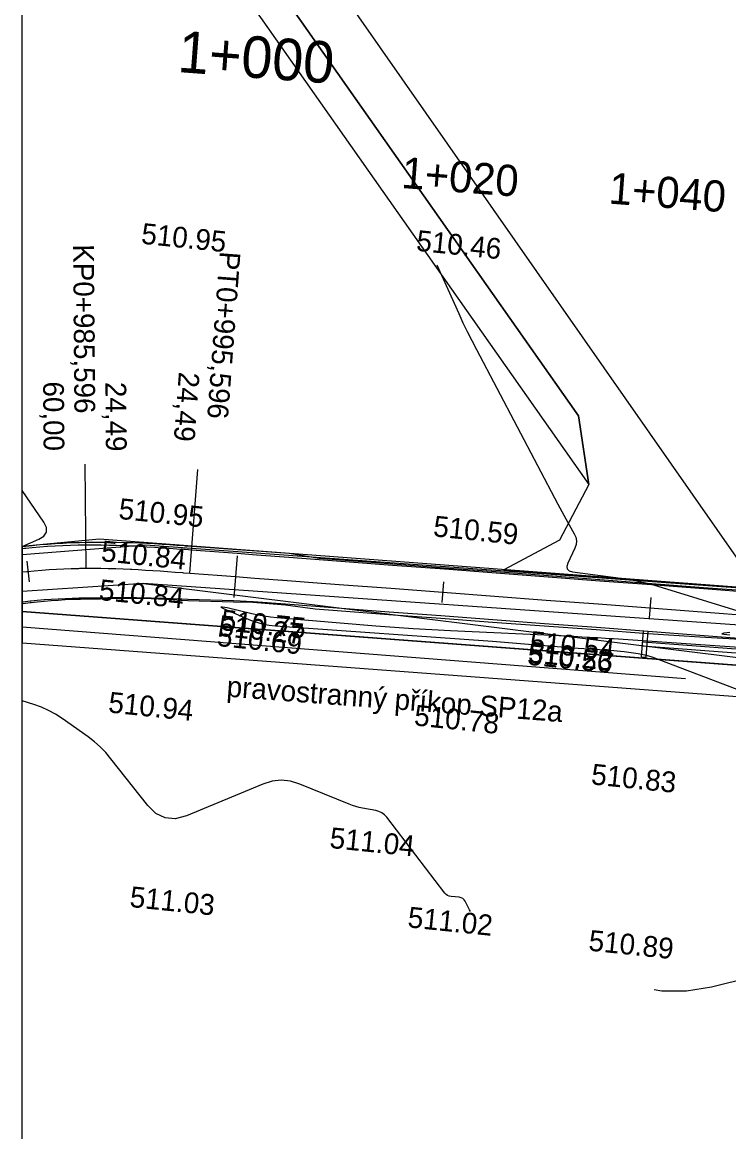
# Model space of a CAD drawing. Extents: x -636600 to -628587, y -1090963 to -1085869.
# Drawn here: x -629847.3 to -629779.3, y -1088669.5 to -1088562.7 of the extents above; entities that cross this region are included whole.
import ezdxf

# ---------------------------------------------------------------- set-up
doc = ezdxf.new("R2010")
doc.units = 0
for name, color, linetype in [('01_PARCELY_NÁVRH_PC', 7, 'Continuous'), ('06_ÚSES_IP_NAVRH', 7, 'Continuous'), ('08_LEGENDA_HV', 7, 'Continuous'), ('40', 7, 'Continuous'), ('42', 7, 'Continuous'), ('Ex_Minor Contours', 7, 'Continuous'), ('HEKTOMETRY100', 7, 'Continuous'), ('HEKTOMETRY20', 7, 'Continuous'), ('HL_BODY', 7, 'Continuous'), ('koty_vše', 7, 'Continuous'), ('POLOMERY', 7, 'Continuous'), ('popis', 7, 'Continuous'), ('propustky', 7, 'Continuous'), ('situace_osa', 7, 'Continuous'), ('situace_těleso', 7, 'Continuous'), ('situace_vozovka', 7, 'Continuous')]:
    doc.layers.add(name, color=color, linetype=linetype)

msp = doc.modelspace()

# ---------------------------------------------------------------- linework, layer by layer
at = {"layer": '01_PARCELY_NÁVRH_PC'}
for p, q in [((-629847.27, -1088613.15), (-629847.27, -1088619.4)), ((-629847.27, -1088619.4), (-629847.27, -1088622.41))]:
    msp.add_line(p, q, dxfattribs=at)
for points in [[(-629847.27, -1088524.37), (-629793.72, -1088600.56), (-629792.74, -1088607.18), (-629795.56, -1088612.54), (-629800.91, -1088615.37), (-629773.95, -1088617.4), (-629778.31, -1088614.47), (-629847.27, -1088515.79)], [(-629847.27, -1088529.58), (-629792.74, -1088607.18), (-629793.72, -1088600.56), (-629847.27, -1088524.37)], [(-629319.58, -1088574.24), (-629360.86, -1088581.03), (-629422.75, -1088590.41), (-629441.44, -1088592.49), (-629514.63, -1088592.54), (-629538.15, -1088591.71), (-629569.71, -1088591.19), (-629618.53, -1088591.59), (-629649.25, -1088599.34), (-629657.03, -1088602.41), (-629714.31, -1088617.21), (-629760.24, -1088618.43), (-629839.84, -1088612.44), (-629847.27, -1088613.15)], [(-629847.27, -1088619.4), (-629735.05, -1088627.83), (-629721.39, -1088627.81), (-629699.8, -1088623.83), (-629671.59, -1088616.2), (-629635.97, -1088607.45), (-629625.73, -1088603.63), (-629611.5, -1088601.73), (-629500.81, -1088602.98), (-629455.32, -1088602.89), (-629433.29, -1088602.4), (-629414.88, -1088600.02), (-629355.6, -1088590.41), (-629317.22, -1088584.78)], [(-629847.27, -1088622.41), (-629775.01, -1088627.84), (-629777.24, -1088624.66), (-629847.27, -1088619.4)]]:
    msp.add_lwpolyline(points, dxfattribs=at)
at = {"layer": '06_ÚSES_IP_NAVRH'}
msp.add_lwpolyline([(-629847.27, -1088620.87), (-629783.43, -1088625.85)], dxfattribs=at)
at = {"layer": '08_LEGENDA_HV'}
msp.add_line((-629847.27, -1088749.04), (-629847.27, -1088452.04), dxfattribs=at)
at = {"layer": '40'}
for p, q in [((-629847.27, -1088613.9), (-629835.39, -1088612.98)), ((-629835.39, -1088612.98), (-629766.85, -1088617.93)), ((-629835.59, -1088616.71), (-629847.27, -1088617.47)), ((-629767.29, -1088621.46), (-629835.59, -1088616.71))]:
    msp.add_line(p, q, dxfattribs=at)
at = {"layer": '42'}
msp.add_line((-629835.59, -1088616.71), (-629767.5, -1088625.17), dxfattribs=at)
at = {"layer": 'Ex_Minor Contours'}
for points in [[(-629807.36, -1088586.04), (-629805.25, -1088590.72), (-629804.85, -1088591.6), (-629804.43, -1088592.46), (-629804, -1088593.32), (-629803.56, -1088594.17), (-629795.71, -1088609.05), (-629795.52, -1088609.41), (-629795.33, -1088609.76), (-629795.13, -1088610.12), (-629794.94, -1088610.47), (-629794.13, -1088611.91), (-629793.99, -1088612.25), (-629793.93, -1088612.6), (-629793.96, -1088612.95), (-629794.08, -1088613.31), (-629794.75, -1088614.74), (-629794.85, -1088615.06), (-629794.81, -1088615.3), (-629794.62, -1088615.47), (-629794.3, -1088615.56), (-629789.64, -1088616.18), (-629788.74, -1088616.31), (-629787.85, -1088616.49), (-629786.96, -1088616.71), (-629786.08, -1088616.96), (-629774.55, -1088620.53)], [(-629847.27, -1088613.13), (-629845.68, -1088612.44), (-629845.18, -1088612.14), (-629844.93, -1088611.76), (-629844.94, -1088611.3), (-629845.2, -1088610.78), (-629847.27, -1088607.75)], [(-629768.92, -1088623.51), (-629790.37, -1088622.03), (-629790.75, -1088622.01), (-629791.13, -1088621.98), (-629791.51, -1088621.96), (-629791.89, -1088621.94), (-629793.41, -1088621.85), (-629793.79, -1088621.83), (-629794.17, -1088621.81), (-629794.55, -1088621.79), (-629794.93, -1088621.78), (-629806.06, -1088621.26), (-629807.85, -1088621.17), (-629809.65, -1088621.06), (-629811.44, -1088620.94), (-629813.23, -1088620.8), (-629822.77, -1088620), (-629823.37, -1088619.94), (-629823.98, -1088619.85), (-629824.57, -1088619.75), (-629825.17, -1088619.62), (-629827.54, -1088619.05), (-629827.99, -1088618.96), (-629828.15, -1088618.96), (-629828.02, -1088619.05), (-629827.6, -1088619.24), (-629825.28, -1088620.22), (-629824.7, -1088620.43), (-629824.11, -1088620.6), (-629823.51, -1088620.72), (-629822.89, -1088620.78), (-629802.01, -1088622.26), (-629801.24, -1088622.31), (-629800.47, -1088622.37), (-629799.7, -1088622.43), (-629798.93, -1088622.5), (-629795.38, -1088622.8), (-629794.84, -1088622.85), (-629794.31, -1088622.89), (-629793.77, -1088622.93), (-629793.23, -1088622.96), (-629790.68, -1088623.12), (-629790.34, -1088623.14), (-629790, -1088623.17), (-629789.67, -1088623.21), (-629789.33, -1088623.25), (-629787.99, -1088623.43), (-629787.65, -1088623.49), (-629787.33, -1088623.56), (-629787, -1088623.65), (-629786.68, -1088623.76), (-629776.47, -1088627.64)], [(-629779.16, -1088621.42), (-629779.74, -1088621.49), (-629779.94, -1088621.55), (-629779.74, -1088621.59), (-629779.15, -1088621.63)], [(-629804.11, -1088648.26), (-629804.22, -1088648.09), (-629804.63, -1088647.28), (-629804.74, -1088647.13), (-629804.86, -1088647.01), (-629805.02, -1088646.94), (-629805.2, -1088646.9), (-629805.97, -1088646.83), (-629806.16, -1088646.8), (-629806.32, -1088646.73), (-629806.47, -1088646.62), (-629806.6, -1088646.49), (-629812.19, -1088639.19), (-629812.4, -1088638.95), (-629812.65, -1088638.76), (-629812.93, -1088638.63), (-629813.23, -1088638.55), (-629814.53, -1088638.32), (-629814.85, -1088638.25), (-629815.17, -1088638.17), (-629815.48, -1088638.07), (-629815.79, -1088637.95), (-629820.54, -1088636.01), (-629821.43, -1088635.73), (-629822.33, -1088635.64), (-629823.22, -1088635.73), (-629824.11, -1088636.01), (-629831.46, -1088639.05), (-629832.53, -1088639.33), (-629833.51, -1088639.26), (-629834.4, -1088638.84), (-629835.19, -1088638.07), (-629838.73, -1088633.56), (-629839.22, -1088632.97), (-629839.75, -1088632.43), (-629840.32, -1088631.93), (-629840.93, -1088631.47), (-629843.43, -1088629.69), (-629844.07, -1088629.28), (-629844.73, -1088628.91), (-629845.42, -1088628.6), (-629846.14, -1088628.34), (-629847.27, -1088627.98)], [(-629765.9, -1088651.81), (-629780.93, -1088655.54), (-629783.34, -1088655.93), (-629785.71, -1088655.92), (-629786.43, -1088655.79)]]:
    msp.add_lwpolyline(points, dxfattribs=at)
at = {"layer": 'HEKTOMETRY100'}
msp.add_lwpolyline([(-629826.59, -1088614.04), (-629826.89, -1088618.03)], dxfattribs=at)
at = {"layer": 'HEKTOMETRY20'}
for points in [[(-629846.81, -1088614.54), (-629846.6, -1088616.53)], [(-629806.72, -1088616.54), (-629806.87, -1088618.54)], [(-629786.78, -1088618.05), (-629786.93, -1088620.04)]]:
    msp.add_lwpolyline(points, dxfattribs=at)
at = {"layer": 'HL_BODY'}
for points in [[(-629841.12, -1088615.23), (-629841.2, -1088605.23)], [(-629831.13, -1088615.7), (-629830.38, -1088605.73)]]:
    msp.add_lwpolyline(points, dxfattribs=at)
at = {"layer": 'POLOMERY'}
for points in [[(-629841.12, -1088615.23), (-629841.2, -1088605.23)], [(-629831.13, -1088615.7), (-629830.38, -1088605.73)]]:
    msp.add_lwpolyline(points, dxfattribs=at)
at = {"layer": 'propustky'}
for p, q in [((-629787.66, -1088623.75), (-629787.47, -1088621.26)), ((-629787.47, -1088621.26), (-629787.03, -1088621.29)), ((-629787.21, -1088623.78), (-629787.03, -1088621.29)), ((-629787.58, -1088622.7), (-629751.79, -1088625.41)), ((-629787.55, -1088622.3), (-629751.76, -1088625.01)), ((-629787.66, -1088623.75), (-629787.21, -1088623.78))]:
    msp.add_line(p, q, dxfattribs=at)
at = {"layer": 'situace_osa'}
msp.add_lwpolyline([(-629847.27, -1088615.59), (-629846.81, -1088615.54), (-629846.71, -1088615.53), (-629846.1, -1088615.47), (-629845.39, -1088615.41), (-629844.68, -1088615.36), (-629843.97, -1088615.32), (-629843.26, -1088615.28), (-629842.54, -1088615.26), (-629841.83, -1088615.24), (-629841.72, -1088615.23), (-629841.12, -1088615.23), (-629840.41, -1088615.23), (-629839.85, -1088615.23), (-629839.69, -1088615.23), (-629838.98, -1088615.25), (-629838.26, -1088615.27), (-629837.55, -1088615.29), (-629836.84, -1088615.32), (-629836.72, -1088615.33), (-629836.12, -1088615.36), (-629835.41, -1088615.4), (-629834.7, -1088615.45), (-629833.98, -1088615.49), (-629833.27, -1088615.54), (-629832.56, -1088615.6), (-629831.85, -1088615.65), (-629831.73, -1088615.66), (-629831.13, -1088615.7), (-629826.74, -1088616.03), (-629824.88, -1088616.17), (-629821.76, -1088616.41), (-629818.87, -1088616.63), (-629816.77, -1088616.79), (-629811.79, -1088617.16), (-629806.8, -1088617.54), (-629801.81, -1088617.92), (-629796.83, -1088618.29), (-629791.84, -1088618.67), (-629786.86, -1088619.05), (-629781.87, -1088619.42), (-629776.88, -1088619.8)], dxfattribs=at)
at = {"layer": 'situace_těleso'}
msp.add_line((-629847.27, -1088613.16), (-629847.27, -1088618.62), dxfattribs=at)
for points in [[(-629776.71, -1088617.48), (-629781.7, -1088617.1), (-629786.68, -1088616.73), (-629791.67, -1088616.35), (-629796.65, -1088615.97), (-629801.64, -1088615.59), (-629806.62, -1088615.21), (-629811.61, -1088614.84), (-629816.6, -1088614.46), (-629818.69, -1088614.3), (-629821.56, -1088613.81), (-629824.69, -1088613.59), (-629826.55, -1088613.45), (-629830.94, -1088613.13), (-629831.54, -1088613.09), (-629831.65, -1088613.08), (-629832.37, -1088613.03), (-629833.09, -1088612.98), (-629833.81, -1088612.93), (-629834.53, -1088612.88), (-629835.26, -1088612.84), (-629835.98, -1088612.81), (-629836.59, -1088612.79), (-629836.71, -1088612.79), (-629837.45, -1088612.77), (-629838.18, -1088612.75), (-629838.92, -1088612.74), (-629839.66, -1088612.74), (-629839.82, -1088612.74), (-629840.4, -1088612.74), (-629841.14, -1088612.75), (-629841.76, -1088612.77), (-629841.88, -1088612.77), (-629842.62, -1088612.8), (-629843.36, -1088612.84), (-629844.1, -1088612.88), (-629844.84, -1088612.93), (-629845.58, -1088612.99), (-629846.32, -1088613.06), (-629846.95, -1088613.13), (-629847.06, -1088613.14), (-629847.27, -1088613.16)], [(-629847.27, -1088618.62), (-629847.17, -1088618.61), (-629846.5, -1088618.53), (-629846.4, -1088618.52), (-629845.83, -1088618.46), (-629845.15, -1088618.39), (-629844.48, -1088618.34), (-629843.8, -1088618.29), (-629843.13, -1088618.25), (-629842.45, -1088618.21), (-629841.77, -1088618.19), (-629841.66, -1088618.19), (-629841.1, -1088618.17), (-629840.42, -1088618.16), (-629839.89, -1088618.16), (-629839.73, -1088618.16), (-629839.05, -1088618.14), (-629838.36, -1088618.12), (-629837.66, -1088618.11), (-629836.97, -1088618.11), (-629836.85, -1088618.11), (-629836.27, -1088618.11), (-629835.57, -1088618.11), (-629834.87, -1088618.14), (-629834.17, -1088618.17), (-629833.46, -1088618.21), (-629832.75, -1088618.25), (-629832.04, -1088618.29), (-629831.93, -1088618.29), (-629831.33, -1088618.34), (-629826.93, -1088618.45), (-629825.06, -1088618.51), (-629821.93, -1088618.75), (-629819.06, -1088619.14), (-629816.96, -1088619.3), (-629811.98, -1088619.67), (-629806.99, -1088620.04), (-629802, -1088620.41), (-629797.02, -1088620.77), (-629792.03, -1088621.14), (-629787.04, -1088621.5), (-629782.05, -1088621.82), (-629777.06, -1088622.13)]]:
    msp.add_lwpolyline(points, dxfattribs=at)
at = {"layer": 'situace_vozovka'}
for points in [[(-629847.27, -1088613.33), (-629847.04, -1088613.3), (-629846.93, -1088613.29), (-629846.3, -1088613.23), (-629845.57, -1088613.17), (-629844.83, -1088613.12), (-629844.09, -1088613.07), (-629843.35, -1088613.03), (-629842.62, -1088613.01), (-629841.88, -1088612.99), (-629841.76, -1088612.98), (-629841.14, -1088612.98), (-629840.4, -1088612.98), (-629839.83, -1088612.98), (-629839.66, -1088612.98), (-629838.92, -1088613), (-629838.19, -1088613.02), (-629837.46, -1088613.04), (-629836.73, -1088613.08), (-629836.61, -1088613.08), (-629836, -1088613.11), (-629835.27, -1088613.16), (-629834.55, -1088613.2), (-629833.83, -1088613.25), (-629833.11, -1088613.3), (-629832.39, -1088613.35), (-629831.68, -1088613.41), (-629831.56, -1088613.41), (-629830.96, -1088613.46), (-629826.57, -1088613.79), (-629824.71, -1088613.93), (-629821.59, -1088614.17), (-629818.7, -1088614.39), (-629816.6, -1088614.54), (-629811.62, -1088614.92), (-629806.63, -1088615.3), (-629801.64, -1088615.67), (-629796.66, -1088616.05), (-629791.67, -1088616.43), (-629786.69, -1088616.8), (-629781.7, -1088617.18), (-629776.72, -1088617.56)], [(-629847.27, -1088618.46), (-629847.19, -1088618.45), (-629846.51, -1088618.38), (-629846.42, -1088618.37), (-629845.84, -1088618.31), (-629845.16, -1088618.25), (-629844.49, -1088618.2), (-629843.81, -1088618.16), (-629843.13, -1088618.13), (-629842.45, -1088618.1), (-629841.78, -1088618.09), (-629841.66, -1088618.08), (-629841.1, -1088618.08), (-629840.42, -1088618.08), (-629839.89, -1088618.08), (-629839.73, -1088618.07), (-629839.04, -1088618.06), (-629838.35, -1088618.05), (-629837.66, -1088618.05), (-629836.97, -1088618.05), (-629836.85, -1088618.05), (-629836.27, -1088618.06), (-629835.57, -1088618.07), (-629834.87, -1088618.08), (-629834.16, -1088618.1), (-629833.46, -1088618.12), (-629832.75, -1088618.15), (-629832.04, -1088618.17), (-629831.92, -1088618.18), (-629831.32, -1088618.2), (-629826.92, -1088618.35), (-629825.05, -1088618.42), (-629821.93, -1088618.65), (-629819.04, -1088618.87), (-629816.94, -1088619.03), (-629811.95, -1088619.41), (-629806.97, -1088619.78), (-629801.98, -1088620.16), (-629797, -1088620.54), (-629792.01, -1088620.91), (-629787.03, -1088621.29), (-629782.04, -1088621.67), (-629777.05, -1088622.04)]]:
    msp.add_lwpolyline(points, dxfattribs=at)

# ---------------------------------------------------------------- texts
at = {"layer": 'HEKTOMETRY100'}
msp.add_text('1+000', height=4, rotation=355.6811, dxfattribs=at).set_placement((-629832.38, -1088567.47))
at = {"layer": 'HEKTOMETRY20'}
for s, p in [('1+020', (-629810.84, -1088578.63)), ('1+040', (-629790.89, -1088580.13))]:
    msp.add_text(s, height=3, rotation=355.6811, dxfattribs=at).set_placement(p)
at = {"layer": 'HL_BODY'}
for s, rotation, p in [('KP0+985,596', 270.4558, (-629842.37, -1088584.06)), ('PT0+995,596', 265.6811, (-629828.25, -1088584.69))]:
    msp.add_text(s, height=2, rotation=rotation, dxfattribs=at).set_placement(p)
at = {"layer": 'koty_vše'}
for s, p in [('510.95', (-629835.87, -1088583.99)), ('510.46', (-629809.4, -1088584.67)), ('510.95', (-629838.05, -1088610.47)), ('510.59', (-629807.77, -1088612.15)), ('510.84', (-629839.74, -1088614.54)), ('510.84', (-629839.94, -1088618.27)), ('510.27', (-629828.43, -1088621.73)), ('510.75', (-629828.22, -1088621.18)), ('510.69', (-629828.59, -1088622.7)), ('510.54', (-629798.5, -1088623.25)), ('510.56', (-629798.71, -1088624.5)), ('510.23', (-629798.63, -1088624.27)), ('510.94', (-629839.04, -1088629.1)), ('510.78', (-629809.61, -1088630.35)), ('510.83', (-629792.57, -1088636.02)), ('511.04', (-629817.74, -1088642.14)), ('511.03', (-629836.98, -1088647.82)), ('511.02', (-629810.23, -1088649.78)), ('510.89', (-629792.82, -1088652.02))]:
    msp.add_text(s, height=2, rotation=354.1727, dxfattribs=at).set_placement(p)
at = {"layer": 'POLOMERY'}
for s, rotation, p in [('24,49', 265.6811, (-629832.18, -1088596.29)), ('60,00', 270.4558, (-629845.26, -1088597.26)), ('24,49', 270.4558, (-629839.26, -1088597.31))]:
    msp.add_text(s, height=2, rotation=rotation, dxfattribs=at).set_placement(p)
at = {"layer": 'popis'}
msp.add_text('pravostranný příkop SP12a', height=2, rotation=355.6527, dxfattribs=at).set_placement((-629827.64, -1088627.58))

doc.saveas('drawing.dxf')
